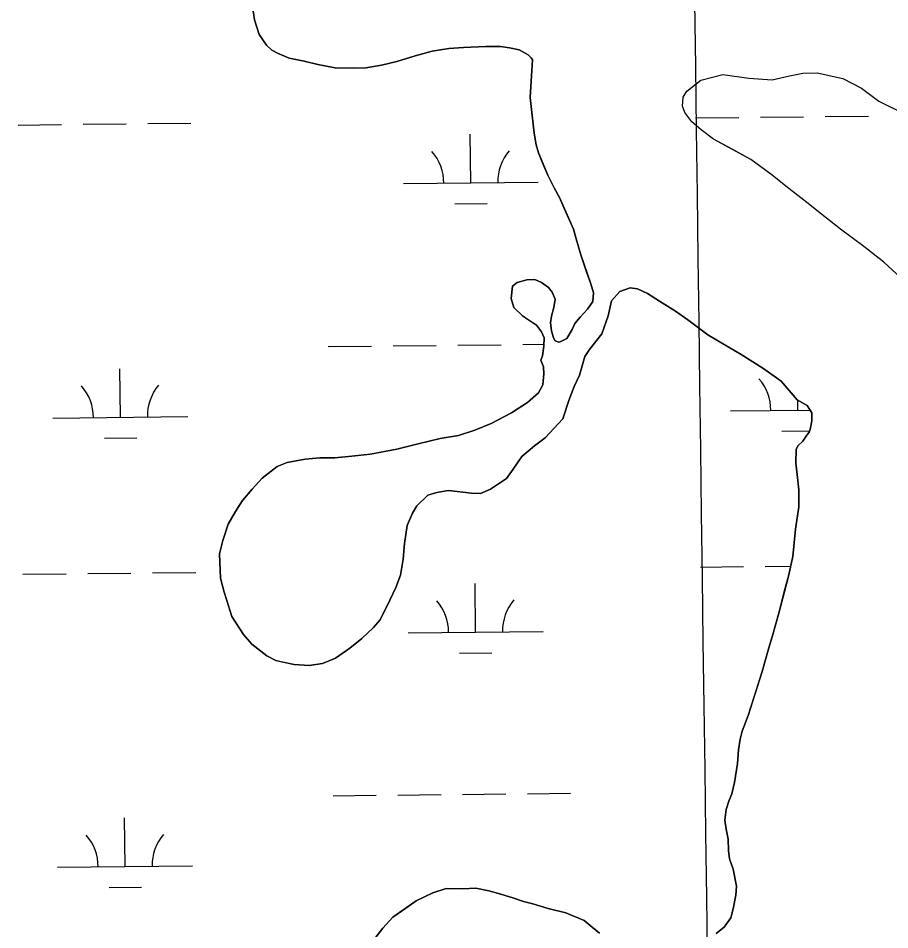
# Model space of a CAD drawing. Extents: x 3734862 to 3772949, y 391520 to 417239.
# Drawn here: x 3762253 to 3762898, y 407363 to 408038 of the extents above; entities that cross this region are included whole.
import ezdxf

# ---------------------------------------------------------------- set-up
doc = ezdxf.new("R2010")
doc.units = 0
for name, color, linetype in [('V-GRID-MAJR', 7, 'Continuous'), ('V-TOPO-SHOR', 7, 'Continuous'), ('V-WETL-SWMP', 7, 'Continuous')]:
    doc.layers.add(name, color=color, linetype=linetype)

msp = doc.modelspace()

# ---------------------------------------------------------------- linework, layer by layer
at = {"layer": 'V-GRID-MAJR'}
msp.add_spline([(3762898.112, 397163.154), (3762817.929, 403220.826), (3762737.7120000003, 409281.10000000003), (3762657.495, 415341.37700000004), (3762657.461, 415343.97500000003)], degree=3, dxfattribs=at)
at = {"layer": 'V-TOPO-SHOR'}
for points in [[(3762633.65, 408007.419), (3762633.261, 408008.203), (3762632.8710000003, 408008.992), (3762630.524, 408011.355), (3762623.866, 408014.912), (3762616.807, 408016.51), (3762610.137, 408017.321), (3762599.147, 408017.362), (3762582.659, 408016.639), (3762571.665, 408015.895), (3762559.49, 408013.978), (3762546.917, 408010.495), (3762533.162, 408006.229), (3762521.769, 408003.525), (3762510.378, 408001.604), (3762500.958, 408001.248), (3762487.615, 408001.693), (3762474.67, 408004.097), (3762464.473, 408006.491), (3762453.491, 408008.885), (3762444.869, 408012.453), (3762440.562, 408014.822), (3762436.65, 408018.371), (3762431.184, 408026.242), (3762427.6950000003, 408037.246), (3762426.548, 408045.491)], [(3762649.44, 407824.053), (3762647.846, 407817.78), (3762647.042, 407812.681), (3762647.805, 407806.788), (3762649.356, 407801.681), (3762650.523, 407799.321), (3762653.267, 407798.527), (3762654.84, 407798.912), (3762659.168, 407801.251), (3762663.116, 407807.909), (3762665.097, 407812.22000000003), (3762669.039, 407816.914), (3762674.556, 407822.781), (3762678.505, 407828.655), (3762678.921, 407834.93200000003), (3762676.983, 407841.613), (3762673.876, 407850.653), (3762669.606, 407863.229), (3762666.119, 407875.018), (3762664.183, 407882.08900000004), (3762658.734, 407894.279), (3762653.6750000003, 407905.68), (3762649.778, 407912.76), (3762645.102, 407922.199), (3762641.213, 407931.241), (3762638.1, 407938.71), (3762636.552, 407944.605), (3762635.0160000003, 407953.245), (3762632.734, 407972.879), (3762631.974, 407979.556), (3762632.806, 407991.721), (3762633.228, 407999.569), (3762633.65, 408007.419)], [(3762906.4760000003, 407846.413), (3762893.987, 407857.821), (3762879.147, 407869.234), (3762861.965, 407882.222), (3762850.248, 407891.277), (3762836.973, 407901.902), (3762823.696, 407912.13300000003), (3762810.421, 407922.759), (3762795.579, 407933.783), (3762781.5870000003, 407941.43200000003), (3762767.906, 407948.848), (3762758.69, 407955.699), (3762751.819, 407961.599), (3762746.599, 407968.511), (3762744.971, 407973.297), (3762745.389, 407979.953), (3762748.145, 407984.25), (3762758.361, 407992.436), (3762774.824, 407996.681), (3762794.006, 407993.867), (3762811.234, 407992.626), (3762824.169, 407995.71), (3762833.969, 407997.631), (3762844.544, 407997.984), (3762863.718, 407993.603), (3762877.398, 407986.5), (3762890.289, 407977.05100000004), (3762909.833, 407967.188)], [(3762796.873, 407783.851), (3762788.259, 407789.378), (3762776.901, 407796.094), (3762763.585, 407803.995), (3762748.7120000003, 407815.042), (3762739.707, 407821.356), (3762727.96, 407828.86), (3762718.955, 407834.387), (3762711.5100000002, 407837.949), (3762706.018, 407838.756), (3762698.551, 407836.036), (3762692.2430000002, 407828.995), (3762689.847, 407818.014), (3762685.085, 407804.685), (3762676.0130000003, 407792.944), (3762672.461, 407787.855), (3762668.484, 407774.131), (3762664.525, 407765.511), (3762660.562, 407755.322), (3762656.194, 407741.601), (3762643.185, 407727.51900000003), (3762635.315, 407721.661), (3762625.863, 407713.846), (3762619.5470000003, 407704.452), (3762614.419, 407697.405), (3762602.612, 407689.60000000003), (3762595.143, 407686.489), (3762588.471, 407686.514), (3762571.6010000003, 407688.539), (3762562.961, 407687.003), (3762556.2800000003, 407685.066), (3762548.006, 407677.246), (3762544.846, 407671.764), (3762540.8880000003, 407662.751), (3762538.8740000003, 407649.412), (3762538.045, 407637.64), (3762536.038, 407625.87200000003), (3762532.47, 407616.859), (3762526.1380000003, 407603.14400000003), (3762520.602, 407592.568), (3762515.8710000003, 407587.08900000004), (3762507.204, 407578.881), (3762498.543, 407571.848), (3762487.916, 407564.43), (3762478.09, 407560.541), (3762468.272, 407559.009), (3762457.282, 407559.837), (3762447.478, 407561.835), (3762443.556, 407562.636), (3762436.896, 407566.194), (3762425.9390000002, 407574.871), (3762419.687, 407581.95900000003), (3762411.102, 407595.33900000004), (3762407.612, 407606.34), (3762405.281, 407613.414), (3762402.574, 407623.632), (3762401.8570000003, 407641.689), (3762404.2490000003, 407651.493), (3762408.22, 407663.646), (3762413.752, 407673.04600000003), (3762418.884, 407681.26900000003), (3762425.9820000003, 407689.483), (3762433.472, 407697.7), (3762444.494, 407706.291), (3762451.963, 407709.404), (3762465.316, 407711.708), (3762476.312, 407712.84500000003), (3762487.302, 407712.804), (3762499.866, 407713.93200000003), (3762513.61, 407715.45), (3762533.251, 407719.302), (3762548.967, 407723.167), (3762565.468, 407727.029), (3762578.821, 407729.333), (3762591.002, 407733.212), (3762603.1920000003, 407738.26900000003), (3762618.136, 407746.061), (3762629.941, 407753.868), (3762638.211, 407760.901), (3762641.373, 407766.777), (3762642.19, 407775.018), (3762641.815, 407780.121), (3762639.8740000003, 407785.231), (3762641.061, 407788.367), (3762642.2660000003, 407795.428), (3762642.29, 407801.707), (3762640.345, 407806.033), (3762636.83, 407811.14900000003), (3762630.565, 407815.097), (3762626.258, 407817.862), (3762620.002, 407824.166), (3762618.0640000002, 407830.846), (3762618.884, 407839.87), (3762622.427, 407842.604), (3762629.5, 407844.539), (3762635.3880000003, 407844.91000000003), (3762640.484, 407842.536), (3762645.571, 407838.983), (3762648.305, 407835.44), (3762650.642, 407830.33), (3762649.44, 407824.053)], [(3762780.788, 407372.164), (3762782.384, 407378.83), (3762784.384, 407389.029), (3762784.802, 407395.7), (3762782.494, 407408.268), (3762779.774, 407415.737), (3762779.015, 407422.02), (3762778.6520000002, 407430.266), (3762777.11, 407437.729), (3762776.352, 407444.403), (3762777.165, 407452.251), (3762779.154, 407458.52400000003), (3762781.5300000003, 407464.011), (3762783.522, 407472.246), (3762785.54, 407486.369), (3762786.363, 407496.57), (3762787.569, 407504.416), (3762789.162, 407510.297), (3762793.525, 407522.055), (3762797.893, 407535.779), (3762803.853, 407554.596), (3762808.2290000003, 407570.279), (3762811.807, 407582.043), (3762816.186, 407597.727), (3762820.566, 407614.588), (3762823.3540000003, 407625.174), (3762826.549, 407639.686), (3762828.589, 407660.088), (3762831.007, 407676.564), (3762831.054, 407689.125), (3762829.92, 407700.512), (3762828.775, 407708.759), (3762829.205, 407718.962), (3762830.393, 407721.706), (3762833.94, 407725.22500000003), (3762837.096, 407729.532), (3762838.6750000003, 407731.881), (3762839.467, 407733.841), (3762840.668, 407740.116), (3762840.69, 407746.004), (3762837.18, 407751.511), (3762829.737, 407755.857), (3762825.441, 407760.977), (3762818.015, 407769.64), (3762805.096, 407778.717), (3762796.873, 407783.851)], [(3762513.412, 407352.376), (3762522.877, 407364.509), (3762530.367, 407372.721), (3762539.81, 407379.359), (3762547.683, 407384.825), (3762559.872, 407390.666), (3762569.697, 407393.768), (3762582.257, 407393.721), (3762591.68, 407394.078), (3762601.484, 407392.079), (3762608.541, 407390.088), (3762619.127, 407386.908), (3762626.967, 407384.13), (3762634.026, 407382.533), (3762645.397, 407378.957), (3762658.336, 407375.768), (3762663.04, 407373.788), (3762667.352, 407372.203), (3762672.054, 407370.222), (3762677.921, 407365.096), (3762683.4020000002, 407360.759)], [(3762769.754, 407360.431), (3762775.6580000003, 407365.119), (3762780.788, 407372.164)]]:
    msp.add_lwpolyline(points, dxfattribs=at)
at = {"layer": 'V-WETL-SWMP'}
for p, q in [((3762348.740725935, 407960.2857033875), (3762380.738940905, 407960.6236956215)), ((3762754.6260834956, 407964.57300813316), (3762786.624298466, 407964.91100036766)), ((3762802.6234059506, 407965.07999648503), (3762834.6216209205, 407965.41798871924)), ((3762850.620728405, 407965.5869848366), (3762882.6189433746, 407965.9249770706)), ((3762252.7460810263, 407959.2717266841), (3762284.7442959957, 407959.60971891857)), ((3762300.7434034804, 407959.77871503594), (3762332.7416184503, 407960.11670727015)), ((3762588.0618083, 407916.38102514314), (3762587.6815670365, 407952.37901698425)), ((3762538.06459741, 407915.85291227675), (3762638.05901919, 407916.90913800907)), ((3762576.2254638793, 407900.8241388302), (3762600.224125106, 407901.0776330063)), ((3762482.491989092, 407795.18820914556), (3762514.4902040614, 407795.52620138)), ((3762530.4893115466, 407795.6951974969), (3762562.4875265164, 407796.03318973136)), ((3762578.486634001, 407796.2021858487), (3762610.484848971, 407796.54017808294)), ((3762626.483956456, 407796.7091742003), (3762642.271533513, 407796.87593595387)), ((3762328.4445626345, 407742.8161991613), (3762328.064321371, 407778.8141910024)), ((3762830.324565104, 407748.1174806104), (3762830.245947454, 407755.560327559)), ((3762780.3273542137, 407747.5893677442), (3762839.2824372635, 407748.2121012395)), ((3762278.4473517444, 407742.2880862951), (3762378.441773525, 407743.34431202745)), ((3762818.4882206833, 407732.56059429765), (3762839.0377261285, 407732.7776555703)), ((3762316.608218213, 407727.25931284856), (3762340.6068794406, 407727.51280702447)), ((3762758.139882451, 407631.916565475), (3762790.138097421, 407632.25455770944)), ((3762806.1372049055, 407632.4235538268), (3762824.9940462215, 407632.62273574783)), ((3762256.259879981, 407626.6152840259), (3762288.258094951, 407626.9532762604)), ((3762304.2572024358, 407627.1222723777), (3762336.255417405, 407627.460264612)), ((3762352.2545248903, 407627.6292607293), (3762384.25273986, 407627.96725296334)), ((3762591.575607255, 407583.724582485), (3762591.1953659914, 407619.72257432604)), ((3762541.578396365, 407583.1964696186), (3762641.572818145, 407584.2526953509)), ((3762579.7392628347, 407568.167696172), (3762603.7379240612, 407568.42119034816)), ((3762486.0057880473, 407462.53176648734), (3762518.004003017, 407462.86975872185)), ((3762534.003110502, 407463.0387548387), (3762566.001325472, 407463.3767470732)), ((3762582.000432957, 407463.5457431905), (3762613.9986479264, 407463.8837354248)), ((3762629.997755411, 407464.0527315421), (3762661.995970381, 407464.39072377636)), ((3762331.9583615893, 407410.1597565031), (3762331.578120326, 407446.1577483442)), ((3762281.9611506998, 407409.63164363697), (3762381.9555724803, 407410.6878693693)), ((3762320.1220171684, 407394.6028701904), (3762344.120678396, 407394.8563643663))]:
    msp.add_line(p, q, dxfattribs=at)
for points in [[(3762425.4, 408053.347), (3762427.694, 408037.245), (3762431.185, 408026.242), (3762436.65, 408018.371), (3762440.562, 408014.82300000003), (3762444.87, 408012.452), (3762453.492, 408008.886), (3762464.473, 408006.49), (3762474.67, 408004.096), (3762487.614, 408001.692), (3762500.957, 408001.249), (3762510.379, 408001.605), (3762521.769, 408003.525), (3762533.162, 408006.229), (3762546.917, 408010.494), (3762559.49, 408013.979), (3762571.665, 408015.896), (3762582.659, 408016.639), (3762599.147, 408017.36100000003), (3762610.137, 408017.32), (3762616.807, 408016.509), (3762623.866, 408014.913)], [(3762623.866, 408014.913), (3762630.525, 408011.355), (3762632.8710000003, 408008.991), (3762633.65, 408007.418), (3762632.806, 407991.72000000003), (3762631.975, 407979.556), (3762635.015, 407953.246), (3762636.552, 407944.604), (3762638.1, 407938.711), (3762645.102, 407922.199), (3762649.7770000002, 407912.761), (3762653.6750000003, 407905.681), (3762664.183, 407882.09), (3762666.119, 407875.017), (3762669.6070000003, 407863.229), (3762676.983, 407841.612), (3762678.92, 407834.93200000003), (3762678.504, 407828.654), (3762674.556, 407822.781), (3762669.039, 407816.914), (3762665.096, 407812.219), (3762663.117, 407807.909), (3762659.167, 407801.251), (3762654.84, 407798.912), (3762653.268, 407798.526), (3762650.524, 407799.321), (3762649.355, 407801.681), (3762647.805, 407806.789), (3762647.042, 407812.68), (3762647.846, 407817.78), (3762649.44, 407824.054), (3762650.642, 407830.33), (3762648.306, 407835.441), (3762645.572, 407838.984), (3762640.483, 407842.536), (3762635.389, 407844.91000000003), (3762629.5, 407844.54000000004), (3762622.427, 407842.604), (3762618.884, 407839.87), (3762618.065, 407830.846), (3762620.002, 407824.166), (3762626.258, 407817.862), (3762636.8310000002, 407811.14900000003), (3762640.344, 407806.033), (3762642.29, 407801.708), (3762642.2660000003, 407795.428), (3762641.062, 407788.367), (3762639.873, 407785.231), (3762641.816, 407780.121), (3762642.1890000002, 407775.017), (3762641.373, 407766.777), (3762638.21, 407760.902), (3762629.941, 407753.868), (3762618.136, 407746.06200000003), (3762603.191, 407738.26900000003), (3762591.003, 407733.212), (3762578.821, 407729.333), (3762565.467, 407727.029), (3762548.966, 407723.167), (3762533.251, 407719.30100000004), (3762513.611, 407715.45), (3762499.867, 407713.93200000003), (3762487.302, 407712.803), (3762476.312, 407712.844), (3762465.3170000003, 407711.70900000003), (3762451.963, 407709.404), (3762444.494, 407706.292), (3762433.471, 407697.699), (3762425.9820000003, 407689.484), (3762418.8850000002, 407681.26900000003), (3762413.751, 407673.045), (3762408.221, 407663.646), (3762404.2490000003, 407651.493), (3762401.8570000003, 407641.689), (3762402.573, 407623.631), (3762405.282, 407613.41500000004), (3762411.1010000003, 407595.338), (3762419.686, 407581.96), (3762425.9390000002, 407574.871), (3762436.897, 407566.194), (3762443.556, 407562.636), (3762457.2830000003, 407559.836), (3762468.271, 407559.009), (3762478.089, 407560.542), (3762487.917, 407564.43), (3762498.543, 407571.848), (3762507.205, 407578.88), (3762515.8710000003, 407587.09), (3762520.602, 407592.567), (3762526.1380000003, 407603.14400000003), (3762532.47, 407616.858), (3762536.037, 407625.87200000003), (3762538.044, 407637.64), (3762538.8740000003, 407649.412), (3762540.887, 407662.75), (3762544.846, 407671.76300000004), (3762548.007, 407677.246), (3762556.2800000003, 407685.065), (3762562.96, 407687.00200000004), (3762571.6010000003, 407688.539), (3762588.471, 407686.51300000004)], [(3762906.4760000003, 407846.414), (3762893.987, 407857.82), (3762879.147, 407869.234), (3762861.964, 407882.223), (3762850.2490000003, 407891.276), (3762836.973, 407901.901), (3762823.696, 407912.134), (3762810.42, 407922.759), (3762795.579, 407933.782), (3762767.907, 407948.848), (3762758.69, 407955.69800000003), (3762751.8200000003, 407961.598), (3762746.598, 407968.511), (3762744.971, 407973.29600000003), (3762745.3880000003, 407979.952), (3762748.146, 407984.25), (3762758.36, 407992.436), (3762774.825, 407996.681), (3762794.005, 407993.867), (3762811.233, 407992.62700000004), (3762824.169, 407995.711), (3762833.968, 407997.632), (3762844.544, 407997.983), (3762863.718, 407993.602), (3762877.399, 407986.501), (3762890.288, 407977.052), (3762909.833, 407967.18700000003)], [(3762588.471, 407686.51300000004), (3762595.144, 407686.488), (3762602.613, 407689.599), (3762614.418, 407697.405), (3762619.548, 407704.451), (3762625.864, 407713.847), (3762635.3140000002, 407721.661), (3762643.186, 407727.51900000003), (3762656.193, 407741.60000000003), (3762660.562, 407755.322), (3762664.526, 407765.512), (3762668.484, 407774.132), (3762672.461, 407787.855), (3762676.0130000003, 407792.944), (3762685.085, 407804.685), (3762689.846, 407818.01300000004), (3762692.2430000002, 407828.994), (3762698.5500000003, 407836.03500000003), (3762706.018, 407838.755), (3762711.5100000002, 407837.949), (3762718.954, 407834.38800000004), (3762727.961, 407828.859), (3762739.708, 407821.356), (3762748.7120000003, 407815.042), (3762763.586, 407803.995), (3762788.259, 407789.378), (3762796.873, 407783.85000000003), (3762805.096, 407778.717), (3762818.015, 407769.64), (3762829.738, 407755.857), (3762837.179, 407751.511), (3762840.691, 407746.003), (3762840.668, 407740.115), (3762839.467, 407733.84), (3762838.6750000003, 407731.88), (3762837.096, 407729.531), (3762833.9390000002, 407725.22500000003), (3762830.393, 407721.706), (3762829.205, 407718.963), (3762828.774, 407708.759), (3762829.92, 407700.512), (3762831.055, 407689.125), (3762831.007, 407676.565), (3762828.589, 407660.088), (3762826.549, 407639.685), (3762823.3540000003, 407625.174), (3762816.185, 407597.726), (3762811.808, 407582.042), (3762808.23, 407570.28), (3762803.853, 407554.596), (3762793.524, 407522.056), (3762789.162, 407510.298), (3762787.5700000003, 407504.416), (3762786.362, 407496.57), (3762785.539, 407486.368), (3762783.523, 407472.245), (3762781.529, 407464.01), (3762779.153, 407458.52400000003), (3762777.166, 407452.251), (3762776.352, 407444.404), (3762777.111, 407437.728), (3762778.653, 407430.265), (3762779.014, 407422.02), (3762779.775, 407415.737), (3762782.495, 407408.26900000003), (3762784.802, 407395.7), (3762784.384, 407389.029), (3762782.383, 407378.831), (3762780.788, 407372.164), (3762775.6580000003, 407365.119), (3762769.753, 407360.431)], [(3762683.401, 407360.759), (3762677.9220000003, 407365.097), (3762672.054, 407370.222), (3762667.3510000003, 407372.202), (3762663.04, 407373.789), (3762658.3370000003, 407375.76900000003), (3762645.396, 407378.958), (3762634.0270000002, 407382.534), (3762626.968, 407384.131), (3762619.128, 407386.908), (3762608.542, 407390.08900000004), (3762601.484, 407392.078), (3762591.679, 407394.078), (3762582.257, 407393.721), (3762569.697, 407393.76900000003), (3762559.873, 407390.666), (3762547.682, 407384.824), (3762530.366, 407372.722), (3762522.877, 407364.50800000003), (3762513.411, 407352.376)]]:
    msp.add_lwpolyline(points, dxfattribs=at)
for centre, radius, start, end in [((3762643.296647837, 407917.4392919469), 35.24628790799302, 139.83336095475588, 181.3770192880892), ((3762532.816938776, 407916.2723117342), 35.24628790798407, 359.8333639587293, 41.377022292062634), ((3762775.0796955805, 407748.00876720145), 35.24628790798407, 359.8333639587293, 41.377022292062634), ((3762273.199693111, 407742.70748575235), 35.24628790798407, 359.8333639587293, 41.377022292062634), ((3762383.679402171, 407743.87446596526), 35.24628790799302, 139.83336095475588, 181.3770192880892), ((3762536.330737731, 407583.61586907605), 35.24628790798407, 359.8333639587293, 41.377022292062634), ((3762646.810446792, 407584.7828492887), 35.24628790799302, 139.83336095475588, 181.3770192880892), ((3762387.193201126, 407411.2180233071), 35.24628790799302, 139.83336095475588, 181.3770192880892), ((3762276.713492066, 407410.0510430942), 35.24628790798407, 359.8333639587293, 41.377022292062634)]:
    msp.add_arc(centre, radius, start, end, dxfattribs=at)

doc.saveas('drawing.dxf')
